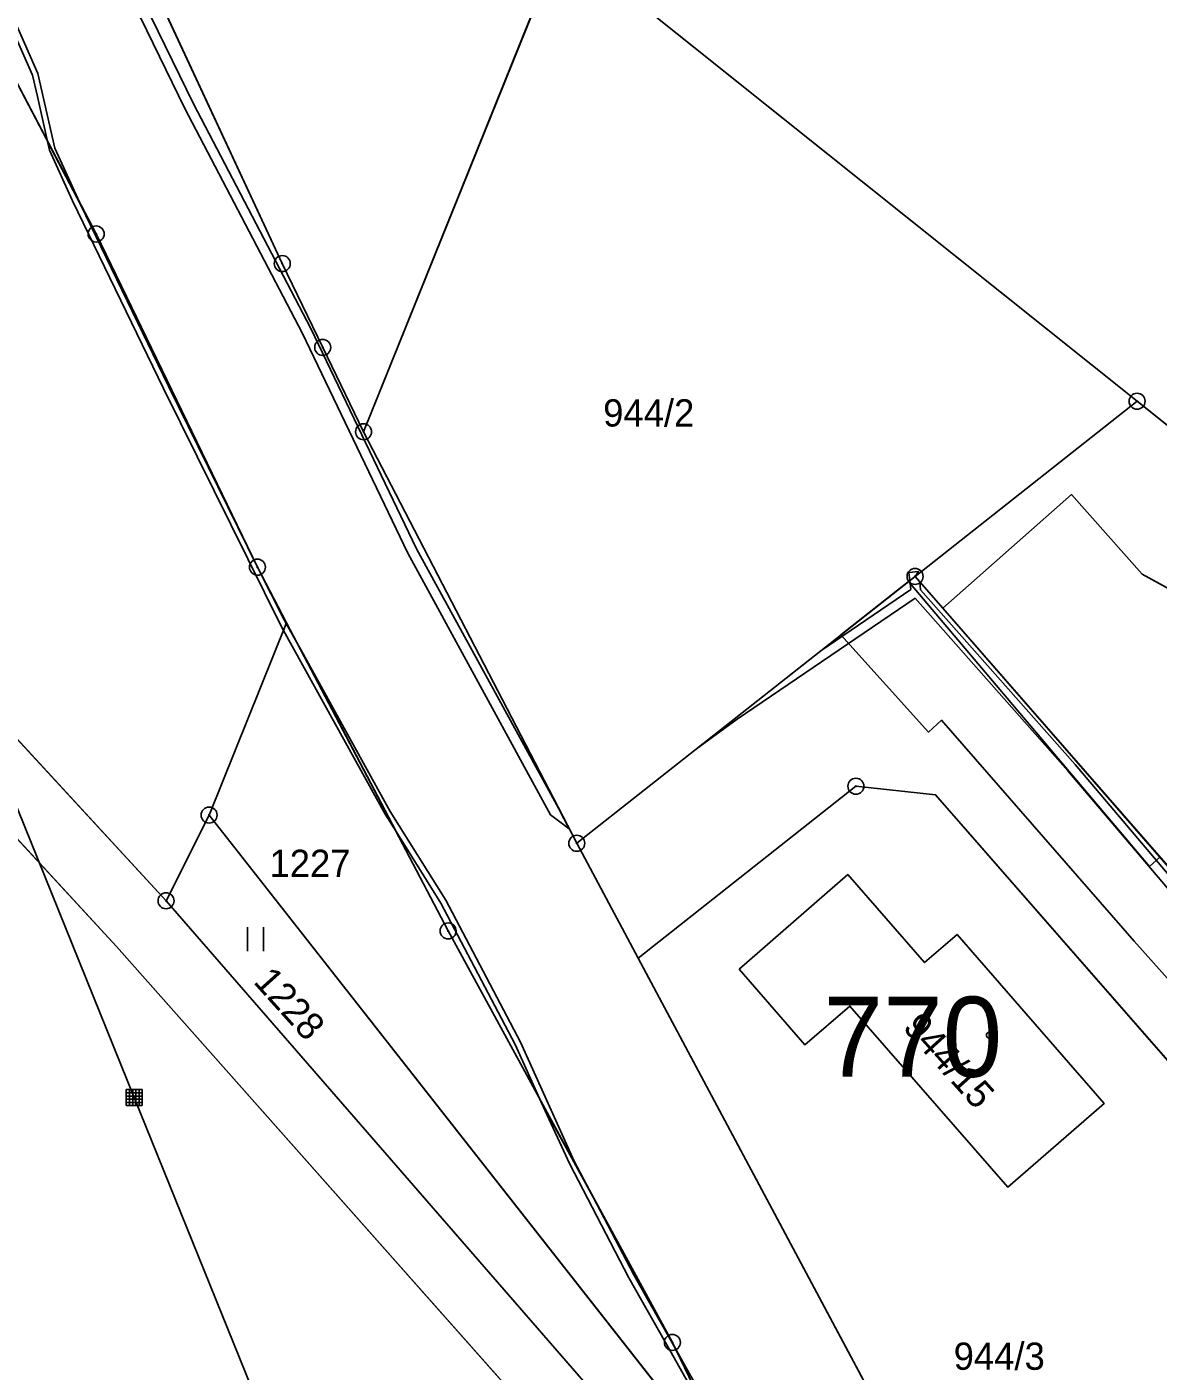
# Model space of a CAD drawing. Extents: x -689422 to -685210, y -987725 to -982160.
# Drawn here: x -687694.5 to -687623.9, y -985421.5 to -985337.6 of the extents above; entities that cross this region are included whole.
import ezdxf

# ---------------------------------------------------------------- set-up
doc = ezdxf.new("R2010")
doc.units = 0
for name, color, linetype in [('KN_Budovy', 7, 'Continuous'), ('KN_Budovy_cisla_domovni', 7, 'Continuous'), ('KN_Hranice_parcel', 7, 'Continuous'), ('KN_Parcelni cisla', 7, 'Continuous'), ('KN_Polygon parcely', 7, 'Continuous'), ('KN_Pozemkove predmety', 7, 'Continuous'), ('KN_POZEMKY_ORNA PUDA', 7, 'Continuous'), ('KN_POZEMKY_OSTATNI PLOCHA', 7, 'Continuous'), ('KN_POZEMKY_TTP', 7, 'Continuous'), ('KN_POZEMKY_ZAHRADA', 7, 'Continuous'), ('KN_POZEMKY_ZASTAVENA PLOCHA', 7, 'Continuous'), ('KN_VYUZITI_17_ostatni plocha_ostatni komunikace', 7, 'Continuous'), ('KN_Věcná břemena k části', 7, 'Continuous'), ('KN_Značky bodu BP', 7, 'Continuous'), ('KN_Značky budov', 7, 'Continuous'), ('KN_Značky kultur', 7, 'Continuous')]:
    doc.layers.add(name, color=color, linetype=linetype)

msp = doc.modelspace()

# ---------------------------------------------------------------- linework, layer by layer
at = {"layer": 'KN_Budovy'}
msp.add_lwpolyline([(-687650.04, -985396.43), (-687645.94, -985401.15), (-687643.13, -985398.73), (-687633.27, -985410.03), (-687627.25, -985404.81), (-687636.44, -985394.26), (-687638.46, -985396.02), (-687643.26, -985390.52)], close=True, dxfattribs=at)
at = {"layer": 'KN_Hranice_parcel'}
for p, q in [((-687673.49, -985362.88), (-687661.14, -985332.24)), ((-687625.2, -985360.97), (-687661.14, -985332.24)), ((-687688.91, -985395.01), (-687726.97, -985353.78)), ((-687625.2, -985360.97), (-687639.06, -985371.91)), ((-687621.53, -985363.91), (-687625.2, -985360.97)), ((-687660.18, -985388.57), (-687673.49, -985362.88)), ((-687639.06, -985371.91), (-687660.18, -985388.57)), ((-687639.06, -985371.91), (-687637.33, -985373.89)), ((-687619.69, -985394.11), (-687637.33, -985373.89)), ((-687678.29, -985374.8), (-687683.13, -985386.81)), ((-687683.13, -985386.81), (-687685.82, -985392.16)), ((-687683.13, -985386.81), (-687650.12, -985428.83)), ((-687656.35, -985395.74), (-687660.18, -985388.57)), ((-687685.82, -985392.16), (-687651.47, -985431.68)), ((-687653.53, -985434.91), (-687688.91, -985395.01)), ((-687649.27, -985429.92), (-687654.21, -985419.73))]:
    msp.add_line(p, q, dxfattribs=at)
for points in [[(-687678.29, -985374.8), (-687680.11, -985371.33), (-687690.18, -985350.53), (-687698.39, -985334.89), (-687706.44, -985319.16), (-687712.04, -985306.92), (-687713.81, -985302.68), (-687714.34, -985301.44), (-687721.19, -985286.31), (-687726.79, -985274.9), (-687732.81, -985263.15), (-687735.61, -985257.68), (-687736.98, -985254.09), (-687739.8, -985247.97), (-687746.27, -985237.32), (-687750.23, -985231.18), (-687753.34, -985220.89), (-687754.9, -985213.17), (-687756.81, -985206.35), (-687758.16, -985197.59), (-687758.19, -985196.42)], [(-687685.82, -985392.16), (-687722.2, -985352.7), (-687724.54, -985350.14), (-687741.32, -985330.42), (-687778.08, -985296.97), (-687790.13, -985286.37)], [(-687692.92, -985322.65), (-687688.04, -985332.02), (-687678.56, -985352.38), (-687676.04, -985357.61), (-687673.49, -985362.88)], [(-687637.33, -985373.89), (-687629.29, -985366.8), (-687624.88, -985371.77), (-687619.97, -985374.47), (-687617.45, -985377.6), (-687613.03, -985373.92), (-687605.93, -985382.52), (-687615.94, -985390.89), (-687619.69, -985394.11)], [(-687654.21, -985419.73), (-687668.21, -985394.04), (-687678.29, -985374.8)], [(-687656.35, -985395.74), (-687642.75, -985385.01), (-687637.78, -985385.54), (-687612.48, -985414.52)], [(-687650.04, -985396.43), (-687643.26, -985390.52), (-687638.46, -985396.02), (-687636.44, -985394.26), (-687627.25, -985404.81), (-687633.27, -985410.03), (-687643.13, -985398.73), (-687645.94, -985401.15), (-687650.04, -985396.43)], [(-687636.41, -985433.71), (-687638.15, -985429.81), (-687656.35, -985395.74)]]:
    msp.add_lwpolyline(points, dxfattribs=at)
at = {"layer": 'KN_Polygon parcely'}
for points in [[(-687605.01, -985322.93), (-687626.18, -985311.04), (-687631.64, -985304.86), (-687642.05, -985297.8), (-687645.42, -985295.51), (-687653.06, -985312.83), (-687661.14, -985332.24), (-687625.2, -985360.97), (-687621.53, -985363.91), (-687613.39, -985343.71)], [(-687661.14, -985332.24), (-687653.06, -985312.83), (-687657.88, -985303.61), (-687692.92, -985322.65), (-687688.04, -985332.02), (-687678.56, -985352.38), (-687676.04, -985357.61), (-687673.49, -985362.88)], [(-687661.14, -985332.24), (-687673.49, -985362.88), (-687660.18, -985388.57), (-687639.06, -985371.91), (-687625.2, -985360.97)], [(-687738.69, -985389.37), (-687736.15, -985391.81), (-687743.63, -985407.13), (-687755.57, -985433.63), (-687764.93, -985454.87), (-687706.32, -985531.01), (-687704.48, -985527.55), (-687671.62, -985465.89), (-687653.53, -985434.91), (-687688.91, -985395.01), (-687726.97, -985353.78)], [(-687617.45, -985377.6), (-687613.03, -985373.92), (-687605.93, -985382.52), (-687615.94, -985390.89), (-687619.69, -985394.11), (-687618.35, -985395.64), (-687601.7, -985381.58), (-687616.88, -985360.62), (-687621.53, -985363.91), (-687625.2, -985360.97), (-687639.06, -985371.91), (-687637.33, -985373.89), (-687629.29, -985366.8), (-687624.88, -985371.77), (-687619.97, -985374.47)], [(-687619.69, -985394.11), (-687615.94, -985390.89), (-687605.93, -985382.52), (-687613.03, -985373.92), (-687617.45, -985377.6), (-687619.97, -985374.47), (-687624.88, -985371.77), (-687629.29, -985366.8), (-687637.33, -985373.89)], [(-687619.69, -985394.11), (-687637.33, -985373.89), (-687639.06, -985371.91), (-687660.18, -985388.57), (-687656.35, -985395.74), (-687642.75, -985385.01), (-687637.78, -985385.54), (-687612.48, -985414.52), (-687592.94, -985436.9), (-687569.24, -985464.04), (-687551.76, -985484.06), (-687548.76, -985475.35), (-687576.26, -985443.85), (-687597.63, -985419.37), (-687618.35, -985395.64)], [(-687683.13, -985386.81), (-687650.12, -985428.83), (-687649.27, -985429.92), (-687654.21, -985419.73), (-687668.21, -985394.04), (-687678.29, -985374.8)], [(-687612.48, -985414.52), (-687637.78, -985385.54), (-687642.75, -985385.01), (-687656.35, -985395.74), (-687638.15, -985429.81), (-687636.41, -985433.71)], [(-687685.82, -985392.16), (-687651.47, -985431.68), (-687650.12, -985428.83), (-687683.13, -985386.81)], [(-687650.04, -985396.43), (-687645.94, -985401.15), (-687643.13, -985398.73), (-687633.27, -985410.03), (-687627.25, -985404.81), (-687636.44, -985394.26), (-687638.46, -985396.02), (-687643.26, -985390.52)], [(-687650.04, -985396.43), (-687643.26, -985390.52), (-687638.46, -985396.02), (-687636.44, -985394.26), (-687627.25, -985404.81), (-687633.27, -985410.03), (-687643.13, -985398.73), (-687645.94, -985401.15)]]:
    msp.add_lwpolyline(points, close=True, dxfattribs=at)
for points in [[(-687744.93, -985332.23), (-687726.97, -985353.78), (-687688.91, -985395.01), (-687653.53, -985434.91), (-687634, -985464.12), (-687639.94, -985450.28), (-687651.47, -985431.68), (-687685.82, -985392.16), (-687722.2, -985352.7), (-687724.54, -985350.14), (-687741.32, -985330.42)], [(-687741.32, -985330.42), (-687724.54, -985350.14), (-687722.2, -985352.7), (-687685.82, -985392.16), (-687683.13, -985386.81), (-687678.29, -985374.8), (-687680.11, -985371.33), (-687690.18, -985350.53), (-687698.39, -985334.89)], [(-687698.39, -985334.89), (-687690.18, -985350.53), (-687680.11, -985371.33), (-687678.29, -985374.8), (-687668.21, -985394.04), (-687654.21, -985419.73), (-687649.27, -985429.92), (-687644.12, -985440.53), (-687639.94, -985450.28), (-687623.54, -985475.53), (-687609.65, -985496.92), (-687619.67, -985471.21), (-687636.41, -985433.71), (-687638.15, -985429.81), (-687656.35, -985395.74), (-687660.18, -985388.57), (-687673.49, -985362.88), (-687676.04, -985357.61), (-687678.56, -985352.38), (-687688.04, -985332.02)]]:
    msp.add_lwpolyline(points, dxfattribs=at)
at = {"layer": 'KN_Pozemkove predmety'}
for p, q in [((-687687.8, -985404.45), (-687732.51, -985293.95)), ((-687688.302, -985403.949), (-687687.301, -985403.949)), ((-687688.302, -985404.949), (-687688.302, -985403.949)), ((-687688.302, -985404.149), (-687687.301, -985404.149)), ((-687688.302, -985404.349), (-687687.301, -985404.349)), ((-687688.101, -985404.949), (-687688.101, -985403.949)), ((-687687.902, -985404.949), (-687687.902, -985403.949)), ((-687687.701, -985404.949), (-687687.701, -985403.949)), ((-687687.502, -985404.949), (-687687.502, -985403.949)), ((-687687.301, -985404.949), (-687687.301, -985403.949)), ((-687688.302, -985404.549), (-687687.301, -985404.549)), ((-687688.302, -985404.749), (-687687.301, -985404.749)), ((-687688.302, -985404.949), (-687687.301, -985404.949)), ((-687687.8, -985404.45), (-687642.67, -985515.89))]:
    msp.add_line(p, q, dxfattribs=at)
at = {"layer": 'KN_POZEMKY_ORNA PUDA'}
for p, q in [((-687673.49, -985362.88), (-687661.14, -985332.24)), ((-687661.14, -985332.24), (-687625.2, -985360.97)), ((-687625.2, -985360.97), (-687639.06, -985371.91)), ((-687660.18, -985388.57), (-687673.49, -985362.88)), ((-687639.06, -985371.91), (-687660.18, -985388.57)), ((-687683.13, -985386.81), (-687678.29, -985374.8)), ((-687678.29, -985374.8), (-687668.21, -985394.04)), ((-687656.35, -985395.74), (-687642.75, -985385.01)), ((-687642.75, -985385.01), (-687637.78, -985385.54)), ((-687637.78, -985385.54), (-687612.48, -985414.52)), ((-687650.12, -985428.83), (-687683.13, -985386.81)), ((-687643.26, -985390.52), (-687650.04, -985396.43)), ((-687638.46, -985396.02), (-687643.26, -985390.52)), ((-687668.21, -985394.04), (-687654.21, -985419.73)), ((-687636.44, -985394.26), (-687638.46, -985396.02)), ((-687627.25, -985404.81), (-687636.44, -985394.26)), ((-687638.15, -985429.81), (-687656.35, -985395.74)), ((-687650.04, -985396.43), (-687645.94, -985401.15)), ((-687645.94, -985401.15), (-687643.13, -985398.73)), ((-687643.13, -985398.73), (-687633.27, -985410.03)), ((-687633.27, -985410.03), (-687627.25, -985404.81)), ((-687654.21, -985419.73), (-687649.27, -985429.92))]:
    msp.add_line(p, q, dxfattribs=at)
at = {"layer": 'KN_POZEMKY_OSTATNI PLOCHA'}
for p, q in [((-687688.04, -985332.02), (-687678.56, -985352.38)), ((-687690.18, -985350.53), (-687698.39, -985334.89)), ((-687680.11, -985371.33), (-687690.18, -985350.53)), ((-687722.2, -985352.7), (-687685.82, -985392.16)), ((-687678.56, -985352.38), (-687676.04, -985357.61)), ((-687688.91, -985395.01), (-687726.97, -985353.78)), ((-687676.04, -985357.61), (-687673.49, -985362.88)), ((-687673.49, -985362.88), (-687660.18, -985388.57)), ((-687678.29, -985374.8), (-687680.11, -985371.33)), ((-687660.18, -985388.57), (-687639.06, -985371.91)), ((-687639.06, -985371.91), (-687637.33, -985373.89)), ((-687637.33, -985373.89), (-687619.69, -985394.11)), ((-687668.21, -985394.04), (-687678.29, -985374.8)), ((-687642.75, -985385.01), (-687656.35, -985395.74)), ((-687637.78, -985385.54), (-687642.75, -985385.01)), ((-687612.48, -985414.52), (-687637.78, -985385.54)), ((-687656.35, -985395.74), (-687660.18, -985388.57)), ((-687660.18, -985388.57), (-687656.35, -985395.74)), ((-687685.82, -985392.16), (-687651.47, -985431.68)), ((-687654.21, -985419.73), (-687668.21, -985394.04)), ((-687653.53, -985434.91), (-687688.91, -985395.01)), ((-687656.35, -985395.74), (-687638.15, -985429.81)), ((-687649.27, -985429.92), (-687654.21, -985419.73))]:
    msp.add_line(p, q, dxfattribs=at)
at = {"layer": 'KN_POZEMKY_TTP'}
for p, q in [((-687678.56, -985352.38), (-687688.04, -985332.02)), ((-687661.14, -985332.24), (-687673.49, -985362.88)), ((-687625.2, -985360.97), (-687661.14, -985332.24)), ((-687698.39, -985334.89), (-687690.18, -985350.53)), ((-687690.18, -985350.53), (-687680.11, -985371.33)), ((-687685.82, -985392.16), (-687722.2, -985352.7)), ((-687676.04, -985357.61), (-687678.56, -985352.38)), ((-687726.97, -985353.78), (-687688.91, -985395.01)), ((-687673.49, -985362.88), (-687676.04, -985357.61)), ((-687621.53, -985363.91), (-687625.2, -985360.97)), ((-687680.11, -985371.33), (-687678.29, -985374.8)), ((-687678.29, -985374.8), (-687683.13, -985386.81)), ((-687683.13, -985386.81), (-687685.82, -985392.16)), ((-687685.82, -985392.16), (-687683.13, -985386.81)), ((-687683.13, -985386.81), (-687650.12, -985428.83)), ((-687651.47, -985431.68), (-687685.82, -985392.16)), ((-687688.91, -985395.01), (-687653.53, -985434.91))]:
    msp.add_line(p, q, dxfattribs=at)
at = {"layer": 'KN_POZEMKY_ZAHRADA'}
for p, q in [((-687639.06, -985371.91), (-687625.2, -985360.97)), ((-687625.2, -985360.97), (-687621.53, -985363.91)), ((-687629.29, -985366.8), (-687637.33, -985373.89)), ((-687624.88, -985371.77), (-687629.29, -985366.8)), ((-687637.33, -985373.89), (-687639.06, -985371.91)), ((-687619.97, -985374.47), (-687624.88, -985371.77))]:
    msp.add_line(p, q, dxfattribs=at)
at = {"layer": 'KN_POZEMKY_ZASTAVENA PLOCHA'}
for p, q in [((-687637.33, -985373.89), (-687629.29, -985366.8)), ((-687629.29, -985366.8), (-687624.88, -985371.77)), ((-687624.88, -985371.77), (-687619.97, -985374.47)), ((-687619.69, -985394.11), (-687637.33, -985373.89)), ((-687650.04, -985396.43), (-687643.26, -985390.52)), ((-687643.26, -985390.52), (-687638.46, -985396.02)), ((-687638.46, -985396.02), (-687636.44, -985394.26)), ((-687636.44, -985394.26), (-687627.25, -985404.81)), ((-687645.94, -985401.15), (-687650.04, -985396.43)), ((-687643.13, -985398.73), (-687645.94, -985401.15)), ((-687633.27, -985410.03), (-687643.13, -985398.73)), ((-687627.25, -985404.81), (-687633.27, -985410.03))]:
    msp.add_line(p, q, dxfattribs=at)
at = {"layer": 'KN_VYUZITI_17_ostatni plocha_ostatni komunikace'}
for p, q in [((-687688.04, -985332.02), (-687678.56, -985352.38)), ((-687690.18, -985350.53), (-687698.39, -985334.89)), ((-687680.11, -985371.33), (-687690.18, -985350.53)), ((-687722.2, -985352.7), (-687685.82, -985392.16)), ((-687678.56, -985352.38), (-687676.04, -985357.61)), ((-687688.91, -985395.01), (-687726.97, -985353.78)), ((-687676.04, -985357.61), (-687673.49, -985362.88)), ((-687673.49, -985362.88), (-687660.18, -985388.57)), ((-687678.29, -985374.8), (-687680.11, -985371.33)), ((-687660.18, -985388.57), (-687639.06, -985371.91)), ((-687639.06, -985371.91), (-687637.33, -985373.89)), ((-687637.33, -985373.89), (-687619.69, -985394.11)), ((-687668.21, -985394.04), (-687678.29, -985374.8)), ((-687642.75, -985385.01), (-687656.35, -985395.74)), ((-687637.78, -985385.54), (-687642.75, -985385.01)), ((-687612.48, -985414.52), (-687637.78, -985385.54)), ((-687656.35, -985395.74), (-687660.18, -985388.57)), ((-687660.18, -985388.57), (-687656.35, -985395.74)), ((-687685.82, -985392.16), (-687651.47, -985431.68)), ((-687654.21, -985419.73), (-687668.21, -985394.04)), ((-687653.53, -985434.91), (-687688.91, -985395.01)), ((-687656.35, -985395.74), (-687638.15, -985429.81)), ((-687649.27, -985429.92), (-687654.21, -985419.73))]:
    msp.add_line(p, q, dxfattribs=at)
at = {"layer": 'KN_Věcná břemena k části'}
for points in [[(-687690.17, -985328.77), (-687690.98, -985329.68), (-687684.64, -985342.69), (-687677.32, -985356.7), (-687670.73, -985370.46), (-687661.82, -985386.79), (-687660.65, -985387.66), (-687661.32, -985386.37), (-687670.19, -985370.18), (-687676.78, -985356.44), (-687684.1, -985342.41), (-687690.26, -985329.78), (-687689.72, -985329.15)], [(-687678.61, -985375.06), (-687678.49, -985375.29), (-687678.31, -985374.85), (-687678.44, -985374.62), (-687680.11, -985371.33), (-687685.67, -985360.02), (-687691.15, -985348.68), (-687693.22, -985344.75), (-687693.09, -985345.3), (-687691.65, -985348.46), (-687685.98, -985360.17)], [(-687639.38, -985372.16), (-687639.06, -985371.91), (-687638.84, -985371.61), (-687639.44, -985371.67)], [(-687672.14, -985386.75), (-687671.46, -985387.84), (-687677.37, -985376.56), (-687678.31, -985374.85), (-687678.49, -985375.29)], [(-687663.7, -985400.99), (-687668.36, -985392.12), (-687671.83, -985386.58), (-687677.37, -985376.56), (-687671.46, -985387.84), (-687668.67, -985392.3), (-687664.02, -985401.14), (-687662.39, -985404.73), (-687659.15, -985410.66), (-687660.33, -985408.41)], [(-687660.33, -985408.41), (-687663.7, -985400.99), (-687668.36, -985392.12), (-687671.83, -985386.58), (-687677.37, -985376.56), (-687671.46, -985387.84), (-687668.67, -985392.3), (-687664.02, -985401.14), (-687662.39, -985404.73), (-687659.15, -985410.66)], [(-687656.92, -985415.69), (-687654.29, -985420.35), (-687652.86, -985422.88), (-687652.27, -985423.72), (-687654.06, -985420.04), (-687656.61, -985415.52), (-687659.15, -985410.66), (-687662.39, -985404.73), (-687660.64, -985408.56)], [(-687645.18, -985435.55), (-687646.33, -985432), (-687648.81, -985428.23), (-687649.65, -985426.87), (-687652.56, -985422.69), (-687653.05, -985421.83), (-687654.06, -985420.04), (-687652.27, -985423.72), (-687649.81, -985427.27), (-687649.11, -985428.42), (-687646.65, -985432.15), (-687645.51, -985435.67), (-687643.41, -985441.69), (-687642.9, -985443.39), (-687641.61, -985446.39), (-687642.17, -985444.57), (-687643.08, -985441.58)], [(-687643.41, -985441.69), (-687642.9, -985443.39), (-687641.61, -985446.39), (-687642.17, -985444.57), (-687643.08, -985441.58), (-687645.18, -985435.55), (-687646.33, -985432), (-687649.65, -985426.87), (-687652.56, -985422.69), (-687653.05, -985421.83), (-687654.06, -985420.04), (-687652.27, -985423.72), (-687649.81, -985427.27), (-687649.11, -985428.42), (-687646.65, -985432.15), (-687645.51, -985435.67)]]:
    msp.add_lwpolyline(points, close=True, dxfattribs=at)
for points in [[(-687696.27, -985335.82), (-687694.15, -985340.61), (-687693.85, -985341.95), (-687693.22, -985344.75), (-687691.15, -985348.68), (-687691.33, -985348.31), (-687692.76, -985345.18), (-687693.24, -985343.08), (-687693.82, -985340.5), (-687695.95, -985335.67)], [(-687696.27, -985335.82), (-687694.15, -985340.61), (-687693.85, -985341.95), (-687693.22, -985344.75), (-687691.15, -985348.68), (-687691.33, -985348.31), (-687692.76, -985345.18), (-687693.24, -985343.08), (-687693.82, -985340.5), (-687695.95, -985335.67)], [(-687618.47, -985396.15), (-687629.06, -985383.65), (-687638.71, -985372.74), (-687638.77, -985372.24), (-687639.06, -985371.91), (-687639.38, -985372.16), (-687639.32, -985372.72), (-687644.95, -985376.56), (-687652.7, -985382.67), (-687650.16, -985380.83), (-687639.05, -985373.27), (-687629.52, -985384.05), (-687618.73, -985396.77)], [(-687583.28, -985436.51), (-687601.89, -985415.48), (-687601.36, -985415.09), (-687603.91, -985412.18), (-687604.31, -985412.43), (-687621.82, -985393.1), (-687621.2, -985392.37), (-687623.77, -985389.43), (-687624.42, -985390.01), (-687639.46, -985372.23), (-687643.69, -985375.56), (-687638.22, -985381.63), (-687637.4, -985380.89), (-687625.39, -985394.67), (-687620.01, -985400.69), (-687622.72, -985402.79), (-687619.95, -985405.96), (-687617.35, -985404.07), (-687605.92, -985416.75), (-687594.13, -985429.99)]]:
    msp.add_lwpolyline(points, dxfattribs=at)
at = {"layer": 'KN_Značky bodu BP'}
for centre, radius in [((-687690.18, -985350.53), 0.5), ((-687690.18, -985350.53), 0.0303), ((-687678.56, -985352.38), 0.5), ((-687678.56, -985352.38), 0.0303), ((-687676.04, -985357.61), 0.5), ((-687676.04, -985357.61), 0.0303), ((-687625.2, -985360.97), 0.5), ((-687625.2, -985360.97), 0.0303), ((-687673.49, -985362.88), 0.5), ((-687673.49, -985362.88), 0.0303), ((-687680.11, -985371.33), 0.5), ((-687680.11, -985371.33), 0.0303), ((-687639.06, -985371.91), 0.5), ((-687639.06, -985371.91), 0.0303), ((-687642.75, -985385.01), 0.5), ((-687642.75, -985385.01), 0.0303), ((-687683.13, -985386.81), 0.5), ((-687683.13, -985386.81), 0.0303), ((-687660.18, -985388.57), 0.5), ((-687660.18, -985388.57), 0.0303), ((-687685.82, -985392.16), 0.5), ((-687685.82, -985392.16), 0.0303), ((-687668.21, -985394.04), 0.5), ((-687668.21, -985394.04), 0.0303), ((-687654.21, -985419.73), 0.5), ((-687654.21, -985419.73), 0.0303)]:
    msp.add_circle(centre, radius, dxfattribs=at)
at = {"layer": 'KN_Značky budov'}
msp.add_circle((-687634.427, -985400.549), 0.175, dxfattribs=at)
at = {"layer": 'KN_Značky kultur'}
for p, q in [((-687680.741, -985395.31), (-687680.741, -985393.81)), ((-687679.74, -985395.31), (-687679.74, -985393.81))]:
    msp.add_line(p, q, dxfattribs=at)

# ---------------------------------------------------------------- texts
at = {"layer": 'KN_Budovy_cisla_domovni'}
msp.add_text('770', height=5, dxfattribs=at).set_placement((-687644.775, -985403.149))
at = {"layer": 'KN_Parcelni cisla'}
for s, p in [('944/2', (-687658.528, -985362.55)), ('1227', (-687679.36, -985390.67)), ('944/3', (-687636.648, -985421.44))]:
    msp.add_text(s, height=1.7, dxfattribs=at).set_placement(p)
for s, p in [('1228', (-687680.421, -985397.248)), ('944/15', (-687639.883, -985400.105))]:
    msp.add_text(s, height=1.7, rotation=312, dxfattribs=at).set_placement(p)

doc.saveas('drawing.dxf')
